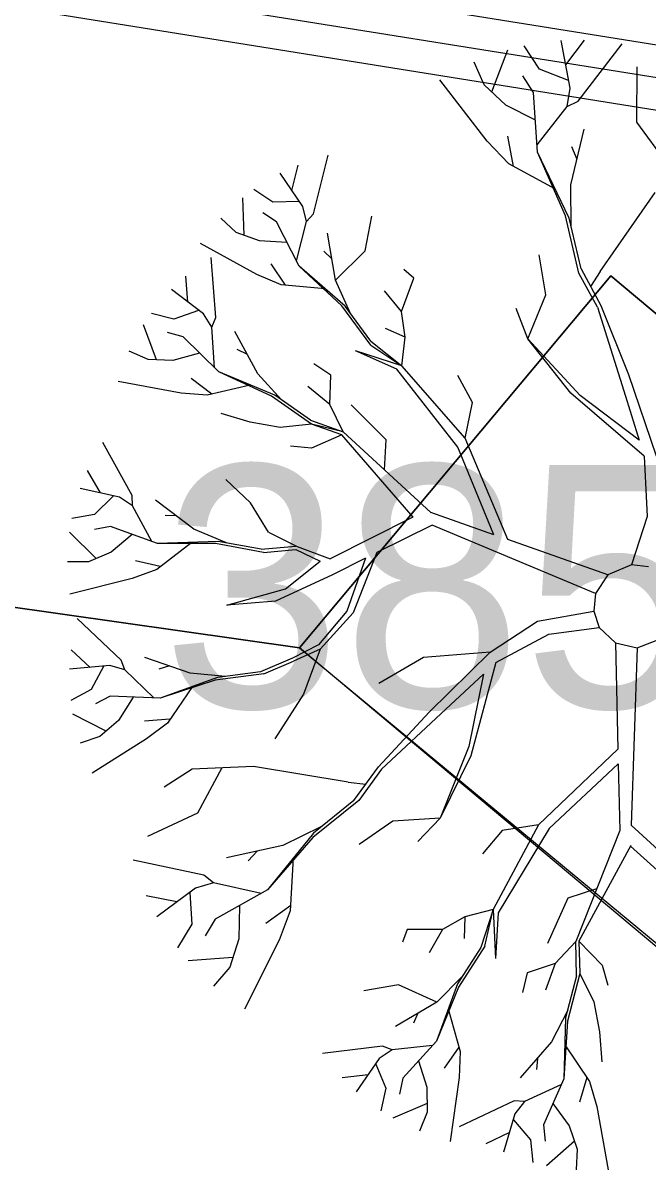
# Model space of a CAD drawing. Extents: x -438233 to -437334, y -1133133 to -1132623.
# Drawn here: x -437537.659 to -437535.726, y -1132704.811 to -1132701.234 of the extents above; entities that cross this region are included whole.
import ezdxf

# ---------------------------------------------------------------- set-up
doc = ezdxf.new("R2010")
doc.units = 0
for name, color, linetype in [('Vrstva 1', 7, 'Continuous'), ('Vrstva 15', 7, 'Continuous'), ('Vrstva 3', 7, 'Continuous'), ('Vrstva 50', 7, 'Continuous')]:
    doc.layers.add(name, color=color, linetype=linetype)

msp = doc.modelspace()

# ---------------------------------------------------------------- linework, layer by layer
at = {"layer": 'Vrstva 1'}
for p, q in [((-437535.9665, -1132701.4344), (-437535.9945, -1132701.2877)), ((-437535.9802, -1132701.363), (-437535.9221, -1132701.286)), ((-437535.9413, -1132701.475), (-437535.8055, -1132701.2972)), ((-437536.2094, -1132701.4459), (-437536.1594, -1132701.3164)), ((-437536.0617, -1132701.3756), (-437536.109, -1132701.3038)), ((-437536.2322, -1132701.4242), (-437536.2637, -1132701.3539)), ((-437535.76, -1132701.5397), (-437535.759, -1132701.3686)), ((-437536.2234, -1132701.5985), (-437536.3701, -1132701.4095)), ((-437536.0796, -1132701.4477), (-437536.1125, -1132701.3969)), ((-437535.9718, -1132701.4116), (-437536.0617, -1132701.3756)), ((-437536.1657, -1132701.4876), (-437536.2322, -1132701.4242)), ((-437535.9763, -1132701.4914), (-437535.9665, -1132701.4344)), ((-437536.0677, -1132701.6325), (-437536.0796, -1132701.4477)), ((-437535.9763, -1132701.4914), (-437535.9413, -1132701.475)), ((-437536.074, -1132701.5334), (-437536.1657, -1132701.4876)), ((-437536.0687, -1132701.6101), (-437535.9763, -1132701.4914)), ((-437535.6659, -1132701.6682), (-437535.76, -1132701.5397)), ((-437536.1419, -1132701.6766), (-437536.159, -1132701.5831)), ((-437535.9641, -1132701.734), (-437535.9231, -1132701.5614)), ((-437536.1562, -1132701.6685), (-437536.2234, -1132701.5985)), ((-437535.9452, -1132701.6549), (-437535.9609, -1132701.6167)), ((-437536.7607, -1132701.8236), (-437536.7155, -1132701.6423)), ((-437535.9809, -1132701.8295), (-437536.0677, -1132701.6325)), ((-437535.9697, -1132701.8365), (-437536.0677, -1132701.6325)), ((-437536.8272, -1132701.7508), (-437536.8083, -1132701.6727)), ((-437536.0124, -1132701.7473), (-437536.1562, -1132701.6685)), ((-437536.7932, -1132701.8008), (-437536.8636, -1132701.6979)), ((-437536.886, -1132701.7872), (-437536.9458, -1132701.7483)), ((-437535.963, -1132701.8656), (-437535.9641, -1132701.734)), ((-437535.8738, -1132702.0014), (-437535.704, -1132701.7574)), ((-437536.9752, -1132701.8897), (-437536.9798, -1132701.7742)), ((-437536.8051, -1132701.7851), (-437536.886, -1132701.7872)), ((-437536.782, -1132701.8474), (-437536.7932, -1132701.8008)), ((-437537.0001, -1132701.8806), (-437537.0473, -1132701.8372)), ((-437536.8751, -1132701.8481), (-437536.9175, -1132701.8204)), ((-437536.782, -1132701.8474), (-437536.7607, -1132701.8236)), ((-437536.6004, -1132701.9373), (-437536.5801, -1132701.8302)), ((-437535.9396, -1132702.0066), (-437535.9809, -1132701.8295)), ((-437535.9329, -1132701.993), (-437535.9697, -1132701.8365)), ((-437536.8051, -1132701.9853), (-437536.8751, -1132701.8481)), ((-437536.8135, -1132701.9688), (-437536.782, -1132701.8474)), ((-437536.928, -1132701.9072), (-437537.0001, -1132701.8806)), ((-437536.8429, -1132701.9121), (-437536.928, -1132701.9072)), ((-437536.6921, -1132702.029), (-437536.7176, -1132701.8834)), ((-437536.9357, -1132702.0112), (-437537.11, -1132701.9153)), ((-437536.704, -1132701.9625), (-437536.7285, -1132701.9384)), ((-437536.6921, -1132702.029), (-437536.6004, -1132701.9373)), ((-437537.0631, -1132702.1442), (-437537.0774, -1132701.958)), ((-437536.8471, -1132702.0441), (-437536.8912, -1132701.9779)), ((-437536.0421, -1132702.0742), (-437536.0624, -1132701.9499)), ((-437537.1495, -1132702.0962), (-437537.1562, -1132702.0157)), ((-437536.8611, -1132702.0427), (-437536.9357, -1132702.0112)), ((-437536.6735, -1132702.1074), (-437536.8051, -1132701.9853)), ((-437536.6627, -1132702.1092), (-437536.8051, -1132701.9853)), ((-437536.4499, -1132702.0227), (-437536.481, -1132701.9954)), ((-437535.8822, -1132702.112), (-437535.9396, -1132702.0066)), ((-437535.9329, -1132701.993), (-437535.8713, -1132702.1064)), ((-437535.8738, -1132702.0014), (-437535.9032, -1132702.0483)), ((-437536.725, -1132702.0549), (-437536.8611, -1132702.0427)), ((-437536.6476, -1132702.1291), (-437536.6921, -1132702.029)), ((-437536.4887, -1132702.1253), (-437536.4499, -1132702.0227)), ((-437537.1012, -1132702.1326), (-437537.2003, -1132702.0574)), ((-437536.4887, -1132702.1253), (-437536.5412, -1132702.0612)), ((-437536.0978, -1132702.2096), (-437536.0421, -1132702.0742)), ((-437537.117, -1132702.1218), (-437537.1933, -1132702.1491)), ((-437536.5836, -1132702.2296), (-437536.6735, -1132702.1074)), ((-437536.5829, -1132702.217), (-437536.6627, -1132702.1092)), ((-437536.4768, -1132702.2044), (-437536.4887, -1132702.1253)), ((-437536.0978, -1132702.2096), (-437536.1331, -1132702.1165)), ((-437535.8822, -1132702.112), (-437535.8006, -1132702.3706)), ((-437535.8713, -1132702.1064), (-437535.7856, -1132702.3206)), ((-437537.1933, -1132702.1491), (-437537.2622, -1132702.1312)), ((-437537.0757, -1132702.1736), (-437537.1012, -1132702.1326)), ((-437537.0757, -1132702.1736), (-437537.0631, -1132702.1442)), ((-437537.2461, -1132702.2751), (-437537.2867, -1132702.1669)), ((-437537.1642, -1132702.204), (-437537.2129, -1132702.1907)), ((-437537.0673, -1132702.2992), (-437537.0757, -1132702.1736)), ((-437536.9332, -1132702.3181), (-437537.0036, -1132702.1876)), ((-437536.4768, -1132702.2044), (-437536.5384, -1132702.1781)), ((-437537.054, -1132702.3118), (-437537.1642, -1132702.204)), ((-437536.5836, -1132702.2296), (-437536.487, -1132702.2929)), ((-437536.5829, -1132702.217), (-437536.5829, -1132702.217)), ((-437536.5829, -1132702.217), (-437536.487, -1132702.2929)), ((-437536.487, -1132702.2929), (-437536.4768, -1132702.2044)), ((-437535.9357, -1132702.3853), (-437536.0978, -1132702.2096)), ((-437535.9644, -1132702.3783), (-437536.0978, -1132702.2096)), ((-437537.272, -1132702.274), (-437537.3308, -1132702.2478)), ((-437537.1135, -1132702.2541), (-437537.1957, -1132702.2768)), ((-437536.9654, -1132702.2583), (-437536.9966, -1132702.2429)), ((-437536.5024, -1132702.3041), (-437536.6312, -1132702.2471)), ((-437536.487, -1132702.2929), (-437536.6312, -1132702.2471)), ((-437537.1957, -1132702.2768), (-437537.272, -1132702.274)), ((-437536.7071, -1132702.3223), (-437536.7593, -1132702.2877)), ((-437536.3137, -1132702.5446), (-437536.5024, -1132702.3041)), ((-437536.2917, -1132702.5173), (-437536.487, -1132702.2929)), ((-437537.0757, -1132702.3808), (-437537.1387, -1132702.3321)), ((-437536.8909, -1132702.3867), (-437537.054, -1132702.3118)), ((-437536.8804, -1132702.3846), (-437537.054, -1132702.3118)), ((-437536.8594, -1132702.399), (-437536.9332, -1132702.3181)), ((-437536.7106, -1132702.4133), (-437536.7071, -1132702.3223)), ((-437536.2682, -1132702.4063), (-437536.3144, -1132702.3234)), ((-437535.7856, -1132702.3206), (-437535.7009, -1132702.5712)), ((-437537.1702, -1132702.3776), (-437537.3655, -1132702.3416)), ((-437536.9563, -1132702.3531), (-437537.0893, -1132702.3839)), ((-437536.7106, -1132702.4133), (-437536.7778, -1132702.357)), ((-437535.8006, -1132702.3706), (-437535.7527, -1132702.5232)), ((-437537.0893, -1132702.3839), (-437537.1702, -1132702.3776)), ((-437536.767, -1132702.4735), (-437536.8909, -1132702.3867)), ((-437536.7701, -1132702.4616), (-437536.8804, -1132702.3846)), ((-437536.2917, -1132702.5173), (-437536.2682, -1132702.4063)), ((-437535.7373, -1132702.5729), (-437535.9644, -1132702.3783)), ((-437535.7527, -1132702.5232), (-437535.9357, -1132702.3853)), ((-437536.9567, -1132702.4672), (-437537.0466, -1132702.4413)), ((-437536.6693, -1132702.4977), (-437536.7106, -1132702.4133)), ((-437536.536, -1132702.5225), (-437536.6441, -1132702.4137)), ((-437536.8636, -1132702.484), (-437536.9567, -1132702.4672)), ((-437536.767, -1132702.4735), (-437536.8636, -1132702.484)), ((-437536.7701, -1132702.4616), (-437536.6693, -1132702.4977)), ((-437536.6693, -1132702.4977), (-437536.767, -1132702.4735)), ((-437536.6725, -1132702.5071), (-437536.767, -1132702.4735)), ((-437536.6725, -1132702.5071), (-437536.767, -1132702.5484)), ((-437536.4527, -1132702.7616), (-437536.6725, -1132702.5071)), ((-437536.3977, -1132702.7465), (-437536.6693, -1132702.4977)), ((-437536.1594, -1132702.8305), (-437536.2917, -1132702.5173)), ((-437537.3217, -1132702.694), (-437537.4124, -1132702.5309)), ((-437536.767, -1132702.5484), (-437536.8314, -1132702.5421)), ((-437536.5405, -1132702.6153), (-437536.536, -1132702.5225)), ((-437536.2024, -1132702.8155), (-437536.3137, -1132702.5446)), ((-437535.7373, -1132702.5729), (-437535.7278, -1132702.7588)), ((-437537.4201, -1132702.6863), (-437537.4596, -1132702.6167)), ((-437536.9556, -1132702.7175), (-437537.0319, -1132702.645)), ((-437537.3609, -1132702.6996), (-437537.4824, -1132702.6723)), ((-437537.3805, -1132702.6961), (-437537.4379, -1132702.7528)), ((-437537.321, -1132702.7262), (-437537.3217, -1132702.694)), ((-437537.321, -1132702.7262), (-437537.3609, -1132702.6996)), ((-437537.2612, -1132702.8368), (-437537.321, -1132702.7262)), ((-437537.1313, -1132702.798), (-437537.2493, -1132702.7087)), ((-437536.9003, -1132702.8074), (-437536.9556, -1132702.7175)), ((-437537.4379, -1132702.7528), (-437537.5083, -1132702.7654)), ((-437537.1856, -1132702.757), (-437537.2199, -1132702.7563)), ((-437536.4537, -1132702.7609), (-437536.7096, -1132702.8907)), ((-437536.2024, -1132702.8155), (-437536.3977, -1132702.7465)), ((-437535.7278, -1132702.7588), (-437535.7765, -1132702.9086)), ((-437537.3886, -1132702.7906), (-437537.4383, -1132702.799)), ((-437537.2437, -1132702.8431), (-437537.3886, -1132702.7906)), ((-437537.0302, -1132702.841), (-437537.1313, -1132702.798)), ((-437536.3939, -1132702.7857), (-437536.5647, -1132702.8711)), ((-437535.8881, -1132702.9971), (-437536.3939, -1132702.7857)), ((-437537.4334, -1132702.8893), (-437537.5156, -1132702.8078)), ((-437537.3214, -1132702.8151), (-437537.3868, -1132702.8697)), ((-437537.1376, -1132702.8393), (-437537.2458, -1132702.9229)), ((-437537.0554, -1132702.8365), (-437537.2437, -1132702.8431)), ((-437536.9231, -1132702.8606), (-437537.0554, -1132702.8365)), ((-437536.9003, -1132702.8074), (-437536.8111, -1132702.8522)), ((-437535.85, -1132702.9397), (-437536.1594, -1132702.8305)), ((-437537.3868, -1132702.8697), (-437537.4572, -1132702.8991)), ((-437537.0641, -1132702.8428), (-437537.2437, -1132702.8431)), ((-437536.9154, -1132702.8701), (-437537.0641, -1132702.8428)), ((-437536.8153, -1132702.8617), (-437536.7404, -1132702.8977)), ((-437536.8111, -1132702.8522), (-437536.7096, -1132702.8907)), ((-437536.5647, -1132702.8711), (-437536.6378, -1132703.057)), ((-437537.4572, -1132702.8991), (-437537.5219, -1132702.8998)), ((-437537.2346, -1132702.9142), (-437537.3119, -1132702.8963)), ((-437536.8475, -1132702.9831), (-437536.7404, -1132702.8977)), ((-437536.6, -1132702.8886), (-437536.7019, -1132702.9394)), ((-437536.6, -1132702.8886), (-437536.6574, -1132703.0517)), ((-437535.7765, -1132702.9086), (-437535.85, -1132702.9397)), ((-437535.7243, -1132702.9149), (-437535.7765, -1132702.9086)), ((-437537.2458, -1132702.9229), (-437537.3217, -1132702.9509)), ((-437536.7019, -1132702.9394), (-437536.8786, -1132703.0209)), ((-437535.85, -1132702.9397), (-437535.8881, -1132702.9971)), ((-437537.3217, -1132702.9509), (-437537.5146, -1132702.9996)), ((-437537.0284, -1132703.0332), (-437536.8475, -1132702.9831)), ((-437535.8881, -1132702.9971), (-437535.8934, -1132703.0524)), ((-437536.8786, -1132703.0209), (-437537.0284, -1132703.0332)), ((-437536.6574, -1132703.0517), (-437536.7449, -1132703.156)), ((-437536.0673, -1132703.0829), (-437535.8934, -1132703.0524)), ((-437535.8934, -1132703.0524), (-437535.8766, -1132703.1021)), ((-437537.3553, -1132703.2033), (-437537.4918, -1132703.0752)), ((-437536.6378, -1132703.057), (-437536.7404, -1132703.1693)), ((-437536.2136, -1132703.1788), (-437536.0673, -1132703.0829)), ((-437536.1965, -1132703.211), (-437536.0327, -1132703.1228)), ((-437536.0327, -1132703.1228), (-437535.8766, -1132703.1021)), ((-437535.8766, -1132703.1021), (-437535.8262, -1132703.1501)), ((-437536.7449, -1132703.156), (-437536.8261, -1132703.1977)), ((-437535.8262, -1132703.1501), (-437535.8188, -1132703.4784)), ((-437535.8262, -1132703.1501), (-437535.7593, -1132703.1655)), ((-437535.7593, -1132703.1655), (-437535.6823, -1132703.135)), ((-437537.4516, -1132703.2257), (-437537.5104, -1132703.1711)), ((-437537.1422, -1132703.2435), (-437537.2822, -1132703.1949)), ((-437536.8261, -1132703.1977), (-437536.9248, -1132703.2393)), ((-437536.7404, -1132703.1693), (-437536.8223, -1132703.2071)), ((-437536.7404, -1132703.1693), (-437536.7918, -1132703.309)), ((-437536.4208, -1132703.1949), (-437536.5587, -1132703.2754)), ((-437536.2136, -1132703.1788), (-437536.4208, -1132703.1949)), ((-437536.4033, -1132703.3639), (-437536.2136, -1132703.1788)), ((-437535.7593, -1132703.1655), (-437535.7775, -1132703.7136)), ((-437537.391, -1132703.2201), (-437537.5153, -1132703.2316)), ((-437537.4106, -1132703.2232), (-437537.4481, -1132703.2946)), ((-437537.3448, -1132703.2334), (-437537.391, -1132703.2201)), ((-437537.3448, -1132703.2334), (-437537.3553, -1132703.2033)), ((-437537.2542, -1132703.3202), (-437537.3448, -1132703.2334)), ((-437537.2066, -1132703.2215), (-437537.2395, -1132703.2313)), ((-437536.9147, -1132703.2463), (-437536.8223, -1132703.2071)), ((-437536.1965, -1132703.211), (-437536.2742, -1132703.4997)), ((-437537.0578, -1132703.2568), (-437537.2356, -1132703.3209)), ((-437537.0648, -1132703.2656), (-437537.2356, -1132703.3209)), ((-437537.033, -1132703.2537), (-437537.1422, -1132703.2435)), ((-437536.9147, -1132703.2463), (-437537.0648, -1132703.2656)), ((-437536.9248, -1132703.2393), (-437537.0578, -1132703.2568)), ((-437536.3515, -1132703.3555), (-437536.2346, -1132703.2467)), ((-437536.2346, -1132703.2467), (-437536.2805, -1132703.471)), ((-437537.4481, -1132703.2946), (-437537.5111, -1132703.3279)), ((-437537.1355, -1132703.2848), (-437537.2129, -1132703.3979)), ((-437537.3896, -1132703.3153), (-437537.4348, -1132703.3387)), ((-437537.2356, -1132703.3209), (-437537.3896, -1132703.3153)), ((-437537.3182, -1132703.3181), (-437537.3637, -1132703.3902)), ((-437536.7918, -1132703.309), (-437536.8804, -1132703.4472)), ((-437537.4019, -1132703.4231), (-437537.5051, -1132703.3706)), ((-437536.5598, -1132703.533), (-437536.4033, -1132703.3639)), ((-437536.55, -1132703.5403), (-437536.3515, -1132703.3555)), ((-437537.3637, -1132703.3902), (-437537.4222, -1132703.4399)), ((-437537.2048, -1132703.3863), (-437537.2839, -1132703.3926)), ((-437537.2129, -1132703.3979), (-437537.2769, -1132703.4472)), ((-437537.4222, -1132703.4399), (-437537.4827, -1132703.4602)), ((-437537.2769, -1132703.4472), (-437537.4453, -1132703.5529)), ((-437536.2805, -1132703.471), (-437536.3687, -1132703.6926)), ((-437535.8188, -1132703.4784), (-437536.0645, -1132703.7132)), ((-437536.2742, -1132703.4997), (-437536.3687, -1132703.6926)), ((-437537.1359, -1132703.5403), (-437537.2223, -1132703.5963)), ((-437536.9465, -1132703.5323), (-437537.1359, -1132703.5403)), ((-437537.0438, -1132703.5365), (-437537.1191, -1132703.6765)), ((-437536.6536, -1132703.5806), (-437536.9465, -1132703.5323)), ((-437536.6354, -1132703.6373), (-437536.5598, -1132703.533)), ((-437536.55, -1132703.5403), (-437536.6207, -1132703.6376)), ((-437535.8181, -1132703.5239), (-437536.0316, -1132703.7241)), ((-437535.8181, -1132703.5239), (-437535.8129, -1132703.7307)), ((-437536.6536, -1132703.5806), (-437536.5986, -1132703.5869)), ((-437536.6207, -1132703.6376), (-437536.7624, -1132703.7514)), ((-437536.6354, -1132703.6373), (-437536.761, -1132703.7381)), ((-437537.1191, -1132703.6765), (-437537.2741, -1132703.7489)), ((-437536.3687, -1132703.6926), (-437536.5153, -1132703.701)), ((-437536.3687, -1132703.6926), (-437536.438, -1132703.7647)), ((-437536.7376, -1132703.7192), (-437536.8559, -1132703.7769)), ((-437536.5153, -1132703.701), (-437536.6189, -1132703.7731)), ((-437536.1772, -1132703.7304), (-437536.2381, -1132703.8028)), ((-437536.0645, -1132703.7132), (-437536.2052, -1132703.975)), ((-437536.0316, -1132703.7241), (-437536.1895, -1132703.9852)), ((-437536.0645, -1132703.7132), (-437536.1772, -1132703.7304)), ((-437535.8129, -1132703.7307), (-437535.9494, -1132704.073)), ((-437535.7775, -1132703.7136), (-437535.6375, -1132703.8427)), ((-437536.761, -1132703.7381), (-437536.9028, -1132703.9141)), ((-437536.7624, -1132703.7514), (-437536.9028, -1132703.9141)), ((-437536.8559, -1132703.7769), (-437537.0295, -1132703.8144)), ((-437536.9353, -1132703.7937), (-437536.9633, -1132703.8242)), ((-437535.7793, -1132703.7769), (-437535.9392, -1132704.0727)), ((-437535.7796, -1132703.7783), (-437535.5675, -1132703.9715)), ((-437537.0995, -1132703.8679), (-437537.3186, -1132703.8217)), ((-437536.8233, -1132703.8147), (-437536.8324, -1132703.9785)), ((-437537.0697, -1132703.8924), (-437537.0995, -1132703.8679)), ((-437537.1254, -1132703.9082), (-437537.2458, -1132703.9967)), ((-437537.0697, -1132703.8924), (-437537.1254, -1132703.9082)), ((-437536.9224, -1132703.9246), (-437537.0697, -1132703.8924)), ((-437536.9028, -1132703.9141), (-437537.0648, -1132704.0044)), ((-437535.885, -1132703.911), (-437535.9735, -1132703.9397)), ((-437537.1838, -1132703.9509), (-437537.2783, -1132703.932)), ((-437537.1436, -1132703.9229), (-437537.1376, -1132704.0195)), ((-437535.9735, -1132703.9397), (-437536.0365, -1132704.0793)), ((-437536.9899, -1132703.9624), (-437536.9913, -1132704.065)), ((-437536.831, -1132703.9621), (-437536.9084, -1132704.0177)), ((-437536.8324, -1132703.9785), (-437536.8667, -1132704.0695)), ((-437536.2052, -1132703.975), (-437536.292, -1132703.9971)), ((-437536.2052, -1132703.975), (-437536.2427, -1132704.0916)), ((-437536.2308, -1132704.0881), (-437536.2052, -1132703.975)), ((-437536.2052, -1132703.975), (-437536.1972, -1132704.1262)), ((-437536.1895, -1132703.9852), (-437536.1972, -1132704.1262)), ((-437537.1376, -1132704.0195), (-437537.1817, -1132704.093)), ((-437537.0648, -1132704.0044), (-437537.0963, -1132704.0562)), ((-437536.292, -1132703.9971), (-437536.3613, -1132704.0359)), ((-437536.292, -1132703.9971), (-437536.2945, -1132704.0639)), ((-437536.4712, -1132704.0363), (-437536.4856, -1132704.0751)), ((-437536.3613, -1132704.0359), (-437536.4712, -1132704.0363)), ((-437536.3613, -1132704.0359), (-437536.4026, -1132704.1084)), ((-437536.9913, -1132704.065), (-437537.02, -1132704.1525)), ((-437536.8667, -1132704.0695), (-437536.9742, -1132704.2827)), ((-437536.2427, -1132704.0916), (-437536.3151, -1132704.2046)), ((-437536.2308, -1132704.0881), (-437536.3123, -1132704.2151)), ((-437535.9494, -1132704.073), (-437536.0134, -1132704.1413)), ((-437535.9473, -1132704.1801), (-437535.9494, -1132704.073)), ((-437535.9392, -1132704.0727), (-437535.8671, -1132704.1462)), ((-437535.9392, -1132704.0727), (-437535.9371, -1132704.1728)), ((-437537.0102, -1132704.1227), (-437537.1485, -1132704.1329)), ((-437537.02, -1132704.1525), (-437537.0701, -1132704.2113)), ((-437536.0134, -1132704.1413), (-437536.0999, -1132704.1707)), ((-437536.0134, -1132704.1413), (-437536.0425, -1132704.2242)), ((-437535.8671, -1132704.1462), (-437535.8503, -1132704.2088)), ((-437536.3015, -1132704.1829), (-437536.3795, -1132704.2606)), ((-437536.0999, -1132704.1707), (-437536.1139, -1132704.2316)), ((-437535.9473, -1132704.1801), (-437535.9805, -1132704.31)), ((-437535.9371, -1132704.1728), (-437535.9746, -1132704.3194)), ((-437535.9371, -1132704.1728), (-437535.8934, -1132704.2596)), ((-437536.4978, -1132704.2071), (-437536.6049, -1132704.226)), ((-437536.3795, -1132704.2606), (-437536.4978, -1132704.2071)), ((-437536.3151, -1132704.2046), (-437536.3799, -1132704.3817)), ((-437536.3123, -1132704.2151), (-437536.3799, -1132704.3817)), ((-437536.3795, -1132704.2606), (-437536.5066, -1132704.3362)), ((-437535.8934, -1132704.2596), (-437535.8759, -1132704.3527)), ((-437536.4376, -1132704.2949), (-437536.4516, -1132704.3264)), ((-437536.3435, -1132704.282), (-437536.3071, -1132704.4132)), ((-437535.9742, -1132704.2858), (-437536.0239, -1132704.3838)), ((-437535.9805, -1132704.31), (-437535.9865, -1132704.4986)), ((-437535.9746, -1132704.3194), (-437535.9865, -1132704.4986)), ((-437535.8759, -1132704.3527), (-437535.8685, -1132704.4454)), ((-437536.5475, -1132704.3971), (-437536.7327, -1132704.4195)), ((-437536.5174, -1132704.4087), (-437536.5573, -1132704.4356)), ((-437536.5174, -1132704.4087), (-437536.5475, -1132704.3971)), ((-437536.3925, -1132704.395), (-437536.5174, -1132704.4087)), ((-437536.3799, -1132704.3817), (-437536.4838, -1132704.4958)), ((-437536.3106, -1132704.4003), (-437536.3568, -1132704.4647)), ((-437536.3071, -1132704.4132), (-437536.3099, -1132704.4944)), ((-437536.0239, -1132704.3838), (-437536.1209, -1132704.4955)), ((-437535.983, -1132704.3926), (-437535.907, -1132704.506)), ((-437536.5573, -1132704.4356), (-437536.6284, -1132704.5382)), ((-437536.4355, -1132704.4426), (-437536.4096, -1132704.5242)), ((-437536.068, -1132704.4349), (-437536.0712, -1132704.4692)), ((-437536.592, -1132704.4853), (-437536.6718, -1132704.4951)), ((-437536.5678, -1132704.4524), (-437536.537, -1132704.5273)), ((-437536.4838, -1132704.4958), (-437536.4947, -1132704.5452)), ((-437536.3099, -1132704.4944), (-437536.3379, -1132704.6915)), ((-437535.9938, -1132704.5154), (-437536.1083, -1132704.5679)), ((-437535.9865, -1132704.4986), (-437536.0488, -1132704.64)), ((-437535.9147, -1132704.4944), (-437535.9378, -1132704.5704)), ((-437535.907, -1132704.506), (-437535.8843, -1132704.5833)), ((-437536.537, -1132704.5273), (-437536.5524, -1132704.597)), ((-437536.4096, -1132704.5242), (-437536.4089, -1132704.6008)), ((-437536.4089, -1132704.5746), (-437536.5157, -1132704.6201)), ((-437536.1401, -1132704.5665), (-437536.3095, -1132704.6463)), ((-437536.1083, -1132704.5679), (-437536.1401, -1132704.5665)), ((-437536.1083, -1132704.5679), (-437536.1373, -1132704.6061)), ((-437536.0197, -1132704.5746), (-437535.9693, -1132704.6432)), ((-437535.8843, -1132704.5833), (-437535.8486, -1132704.7793)), ((-437536.4089, -1132704.6008), (-437536.4331, -1132704.6603)), ((-437536.1373, -1132704.6061), (-437536.1727, -1132704.7254)), ((-437536.1419, -1132704.625), (-437536.0894, -1132704.6869)), ((-437536.1545, -1132704.6642), (-437536.2273, -1132704.6988)), ((-437536.0488, -1132704.64), (-437536.0435, -1132704.6904)), ((-437535.9693, -1132704.6432), (-437535.9448, -1132704.7156)), ((-437536.0894, -1132704.6869), (-437536.082, -1132704.7573)), ((-437535.9532, -1132704.6911), (-437536.0397, -1132704.7674)), ((-437535.9448, -1132704.7156), (-437535.9483, -1132704.78))]:
    msp.add_line(p, q, dxfattribs=at)
for points in [[(-437535.8411, -1132702.0152), (-437534.6909, -1132702.9781), (-437535.6538, -1132704.1283), (-437536.804, -1132703.1654), (-437535.8411, -1132702.0152)], [(-437536.9231, -1132702.8606), (-437536.8163, -1132702.8512)], [(-437536.9154, -1132702.8701), (-437536.8153, -1132702.8617)]]:
    msp.add_lwpolyline(points, dxfattribs=at)
at = {"layer": 'Vrstva 15'}
for p, q in [((-437546.0281, -1132699.6473), (-437524.2956, -1132703.1255)), ((-437546.0439, -1132699.746), (-437524.4718, -1132703.1986)), ((-437546.0597, -1132699.8448), (-437524.6481, -1132703.2717))]:
    msp.add_line(p, q, dxfattribs=at)
at = {"layer": 'Vrstva 50'}
msp.add_lwpolyline([(-437530.3238, -1132711.4192), (-437540.8638, -1132702.5891), (-437536.804, -1132703.1654), (-437535.5773, -1132704.1794), (-437534.6909, -1132702.9781), (-437535.8411, -1132702.0152), (-437536.804, -1132703.1654), (-437540.8638, -1132702.5891), (-437543.7593, -1132706.0144), (-437546.487, -1132703.6895), (-437547.4145, -1132702.5583), (-437548.0161, -1132701.8246), (-437548.2739, -1132700.7934), (-437549.1916, -1132697.8509), (-437543.8271, -1132697.8566), (-437528.9377, -1132696.604), (-437526.4924, -1132696.5148), (-437524.3018, -1132697.1009), (-437522.3314, -1132698.2234), (-437520.7113, -1132700.009), (-437528.9071, -1132707.7091)], dxfattribs=at)

# ---------------------------------------------------------------- texts
at = {"layer": 'Vrstva 3'}
msp.add_text('385.66 ', height=0.75, dxfattribs=at).set_placement((-437537.2298, -1132703.3503))

doc.saveas('drawing.dxf')
